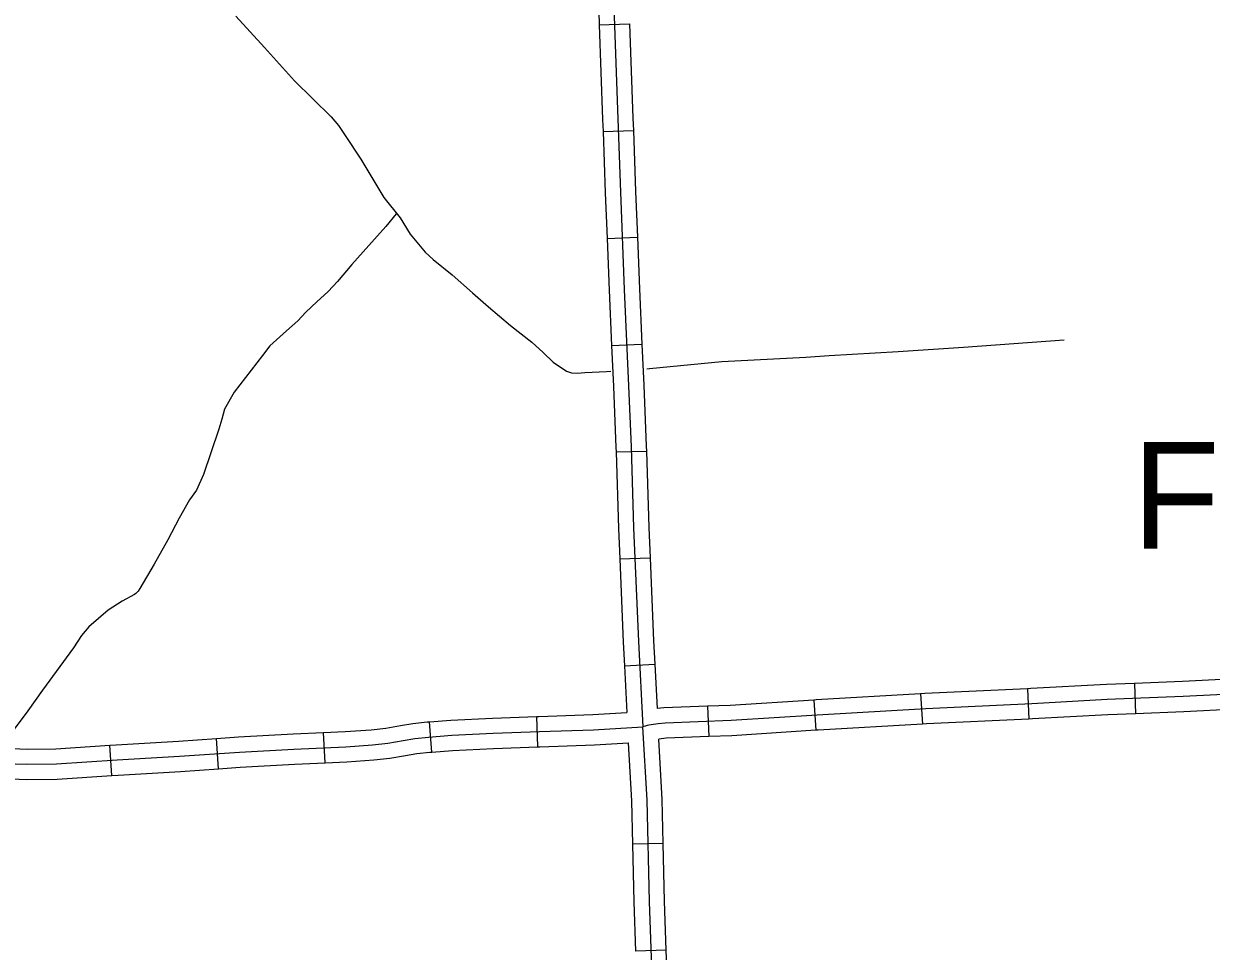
# Model space of a CAD drawing. Extents: x 1720274 to 1751788, y 372074 to 391887.
# Drawn here: x 1737060 to 1737987, y 380307 to 381031 of the extents above; entities that cross this region are included whole.
import ezdxf

# ---------------------------------------------------------------- set-up
doc = ezdxf.new("R2010")
doc.units = 0
for name, color, linetype in [('Level 24', 7, 'Continuous'), ('Level 32', 7, 'Continuous'), ('Level 35', 7, 'Continuous')]:
    doc.layers.add(name, color=color, linetype=linetype)

msp = doc.modelspace()

# ---------------------------------------------------------------- linework, layer by layer
at = {"layer": 'Level 32'}
for p, q in [((1737509.15, 381030.47), (1737532.83, 381031.3)), ((1737512.06, 380947.07), (1737535.75, 380947.96)), ((1737515.22, 380863.69), (1737538.9, 380864.6)), ((1737518.75, 380780.26), (1737542.42, 380781.34)), ((1737522.24, 380697.09), (1737545.93, 380697.81)), ((1737525.07, 380613.57), (1737548.75, 380614.58)), ((1737528.82, 380530.12), (1737552.49, 380531.35)), ((1737926.79, 380516.49), (1737927.77, 380492.81)), ((1737759.96, 380508.25), (1737761.31, 380484.59)), ((1737843.39, 380512.3), (1737844.53, 380488.63)), ((1737593.63, 380498.64), (1737594.52, 380474.96)), ((1737676.59, 380503.49), (1737678.11, 380479.84)), ((1737378.33, 380462.86), (1737376.54, 380486.49)), ((1737461.17, 380466.92), (1737460.32, 380490.61)), ((1737295.06, 380454.43), (1737293.98, 380478.11)), ((1737128.74, 380444.54), (1737127.2, 380468.19)), ((1737212.05, 380449.86), (1737210.4, 380473.5)), ((1737559.09, 380391.47), (1737535.4, 380390.93)), ((1737561.43, 380308.21), (1737537.74, 380307.4))]:
    msp.add_line(p, q, dxfattribs=at)
for points in [[(1737505.25, 381113.61), (1737508.42, 381051.38), (1737509.15, 381030.47)], [(1737520.26, 381051.88), (1737523.55, 380957.11), (1737525.69, 380899.84), (1737528.61, 380823.82), (1737532.06, 380748.59), (1737533.98, 380701.06), (1737535.89, 380637.8), (1737539.69, 380549.12), (1737543.17, 380482.51)], [(1737509.15, 381030.48), (1737511.7, 380956.68), (1737512.06, 380947.07)], [(1737532.83, 381031.3), (1737535.39, 380957.54), (1737535.75, 380947.96)], [(1737512.06, 380947.07), (1737513.85, 380899.39), (1737515.22, 380863.69)], [(1737535.75, 380947.96), (1737537.53, 380900.29), (1737538.9, 380864.6)], [(1737515.22, 380863.69), (1737516.77, 380823.32), (1737518.75, 380780.26)], [(1737538.9, 380864.6), (1737540.45, 380824.32), (1737542.42, 380781.34)], [(1737518.75, 380780.26), (1737520.22, 380748.08), (1737522.14, 380700.64), (1737522.24, 380697.09)], [(1737542.42, 380781.34), (1737543.9, 380749.1), (1737545.82, 380701.48), (1737545.93, 380697.81)], [(1737522.24, 380697.09), (1737524.05, 380637.37), (1737525.07, 380613.57)], [(1737545.93, 380697.81), (1737547.74, 380638.24), (1737548.75, 380614.58)], [(1737525.07, 380613.57), (1737527.86, 380548.56), (1737528.82, 380530.12)], [(1737548.75, 380614.58), (1737551.53, 380549.68), (1737552.49, 380531.35)], [(1737528.82, 380530.12), (1737530.72, 380493.67)], [(1738510.76, 380528.23), (1738408.9, 380524.05), (1738277.89, 380519.06), (1738160.2, 380514.24), (1738054.31, 380510.62), (1737964.81, 380506.2), (1737905.52, 380503.76), (1737846.7, 380500.6), (1737763.95, 380496.6), (1737679.21, 380491.78), (1737611.96, 380487.48), (1737560.45, 380485.53), (1737555.17, 380484.92), (1737551.55, 380484.34), (1737547.69, 380483.76), (1737546.48, 380483.55), (1737544.95, 380483.13), (1737543.17, 380482.51)], [(1737552.49, 380531.35), (1737554.29, 380496.75)], [(1737926.79, 380516.49), (1737904.96, 380515.59), (1737846.09, 380512.43), (1737843.39, 380512.3)], [(1738010.03, 380520.29), (1737964.27, 380518.03), (1737926.79, 380516.49)], [(1737759.96, 380508.25), (1737678.49, 380503.61), (1737676.59, 380503.49)], [(1737843.39, 380512.3), (1737763.33, 380508.44), (1737759.96, 380508.25)], [(1737593.63, 380498.64), (1737559.55, 380497.36), (1737554.29, 380496.75)], [(1737676.59, 380503.49), (1737611.36, 380499.31), (1737593.63, 380498.64)], [(1738011.2, 380496.62), (1737965.34, 380494.36), (1737927.77, 380492.81)], [(1737293.98, 380478.11), (1737310.76, 380478.87), (1737331.09, 380480.29), (1737342.41, 380481.62), (1737354.01, 380483.58), (1737363.58, 380485.15), (1737374.76, 380486.36), (1737376.54, 380486.49)], [(1737376.54, 380486.49), (1737393.18, 380487.76), (1737425.68, 380489.36), (1737460.32, 380490.61)], [(1737460.32, 380490.61), (1737461.95, 380490.67), (1737504.18, 380492.15), (1737530.72, 380493.67)], [(1737844.53, 380488.63), (1737764.57, 380484.77), (1737761.31, 380484.59)], [(1737927.77, 380492.81), (1737906.08, 380491.92), (1737847.3, 380488.76), (1737844.53, 380488.63)], [(1737044.23, 380453.96), (1737062.44, 380453.35), (1737085.43, 380453.6), (1737132.89, 380456.68), (1737181.37, 380459.6), (1737228.21, 380462.87), (1737270.74, 380465.19), (1737311.44, 380467.04), (1737332.19, 380468.49), (1737344.08, 380469.88), (1737355.96, 380471.89), (1737365.18, 380473.41), (1737375.85, 380474.56), (1737393.92, 380475.93), (1737426.19, 380477.52), (1737462.37, 380478.82), (1737504.73, 380480.31), (1737543.17, 380482.51)], [(1737210.4, 380473.5), (1737227.47, 380474.7), (1737270.15, 380477.02), (1737293.98, 380478.11)], [(1737603.55, 379009.53), (1737601.06, 379065.48), (1737598.98, 379126.54), (1737596.25, 379189.57), (1737593.41, 379242.7), (1737589.29, 379324.45), (1737587.13, 379382.13), (1737584.47, 379429.62), (1737581.08, 379527.56), (1737577.14, 379623.76), (1737574.88, 379671.12), (1737572.96, 379727.99), (1737568.72, 379820.26), (1737564.47, 379926.55), (1737560.71, 380023.79), (1737558.22, 380068.28), (1737557.54, 380107.84), (1737555.85, 380143.26), (1737554.37, 380185.5), (1737552.42, 380233.18), (1737550.03, 380294.88), (1737548.27, 380346.18), (1737546.47, 380425.33), (1737543.17, 380482.51)], [(1737678.11, 380479.84), (1737612.56, 380475.64), (1737594.52, 380474.96)], [(1737761.31, 380484.59), (1737679.92, 380479.95), (1737678.11, 380479.84)], [(1737045.04, 380465.79), (1737062.57, 380465.21), (1737084.98, 380465.44), (1737127.2, 380468.19)], [(1737127.2, 380468.19), (1737132.15, 380468.51), (1737180.61, 380471.42), (1737210.4, 380473.5)], [(1737461.17, 380466.92), (1737462.79, 380466.98), (1737505.28, 380468.47), (1737532.02, 380470)], [(1737535.4, 380390.93), (1737534.62, 380424.85), (1737532.02, 380470)], [(1737594.52, 380474.96), (1737561.36, 380473.71), (1737555.58, 380473.04)], [(1737559.09, 380391.47), (1737558.31, 380425.81), (1737555.58, 380473.04)], [(1737295.06, 380454.43), (1737312.13, 380455.21), (1737333.29, 380456.69), (1737345.76, 380458.15), (1737357.91, 380460.2), (1737366.78, 380461.66), (1737376.93, 380462.75), (1737378.33, 380462.86)], [(1737378.33, 380462.86), (1737394.66, 380464.1), (1737426.69, 380465.68), (1737461.17, 380466.92)], [(1737128.74, 380444.54), (1737133.63, 380444.86), (1737182.14, 380447.77), (1737212.05, 380449.86)], [(1737212.05, 380449.86), (1737228.94, 380451.04), (1737271.33, 380453.35), (1737295.06, 380454.43)], [(1737044.25, 380442.1), (1737062.3, 380441.5), (1737085.88, 380441.75), (1737128.74, 380444.54)], [(1737537.74, 380307.4), (1737536.42, 380345.84), (1737535.4, 380390.93)], [(1737561.43, 380308.21), (1737560.11, 380346.52), (1737559.09, 380391.47)], [(1737564.62, 380224.93), (1737564.27, 380233.65), (1737561.87, 380295.31), (1737561.43, 380308.21)]]:
    msp.add_lwpolyline(points, dxfattribs=at)
at = {"layer": 'Level 35'}
for points in [[(1737225.54, 381037.11), (1737247.94, 381012.83), (1737271.27, 380986.7), (1737299.79, 380958.72), (1737305.71, 380951.86), (1737310.9, 380944.08), (1737323.12, 380925.55), (1737341.08, 380895.71), (1737353.67, 380879.77), (1737361.44, 380866.99), (1737373.11, 380852.9), (1737379.4, 380847.34), (1737394.21, 380835.3), (1737410.14, 380821.4), (1737422.54, 380810.46), (1737439.95, 380795.82), (1737456.61, 380782.67), (1737465.31, 380774.7), (1737473.09, 380767.1), (1737483.64, 380760.06), (1737487.53, 380758.76), (1737492.16, 380758.57), (1737497.9, 380759.13), (1737514.75, 380759.87), (1737518.04, 380760.09)], [(1737350.59, 380883.03), (1737342.55, 380873.15), (1737316.12, 380843.51), (1737304.73, 380830.14), (1737297.6, 380822.39), (1737288.64, 380814.18), (1737280.13, 380806.12), (1737273.75, 380799.44), (1737265.1, 380791.53), (1737251.89, 380779.83), (1737246.27, 380772.38), (1737224.25, 380743.81), (1737216.66, 380730.43), (1737214.53, 380722.68), (1737212.1, 380714.78), (1737206.03, 380696.39), (1737200.26, 380679.51), (1737194.79, 380667.2), (1737189.32, 380659.75), (1737181.12, 380645.32), (1737172.31, 380628.44), (1737161.68, 380609.6), (1737150.6, 380590.45), (1737149.23, 380588.47), (1737147.41, 380586.65), (1737146.35, 380585.89), (1737136.63, 380580.72), (1737125.85, 380573.73), (1737110.81, 380560.5), (1737105.04, 380553.81), (1737098.82, 380544.09), (1737074.67, 380511.1), (1737063.13, 380495.15), (1737043.1, 380468.14)], [(1737546.17, 380761.95), (1737548.45, 380762.1), (1737604.73, 380767.66), (1737670.46, 380770.99), (1737688.61, 380772.29), (1737742.49, 380775.44), (1737793.41, 380778.96), (1737871.91, 380784.7)]]:
    msp.add_lwpolyline(points, dxfattribs=at)

# ---------------------------------------------------------------- texts
at = {"layer": 'Level 24'}
msp.add_text('Fortune', height=83.424, dxfattribs=at).set_placement((1737925.13, 380621.52))

doc.saveas('drawing.dxf')
